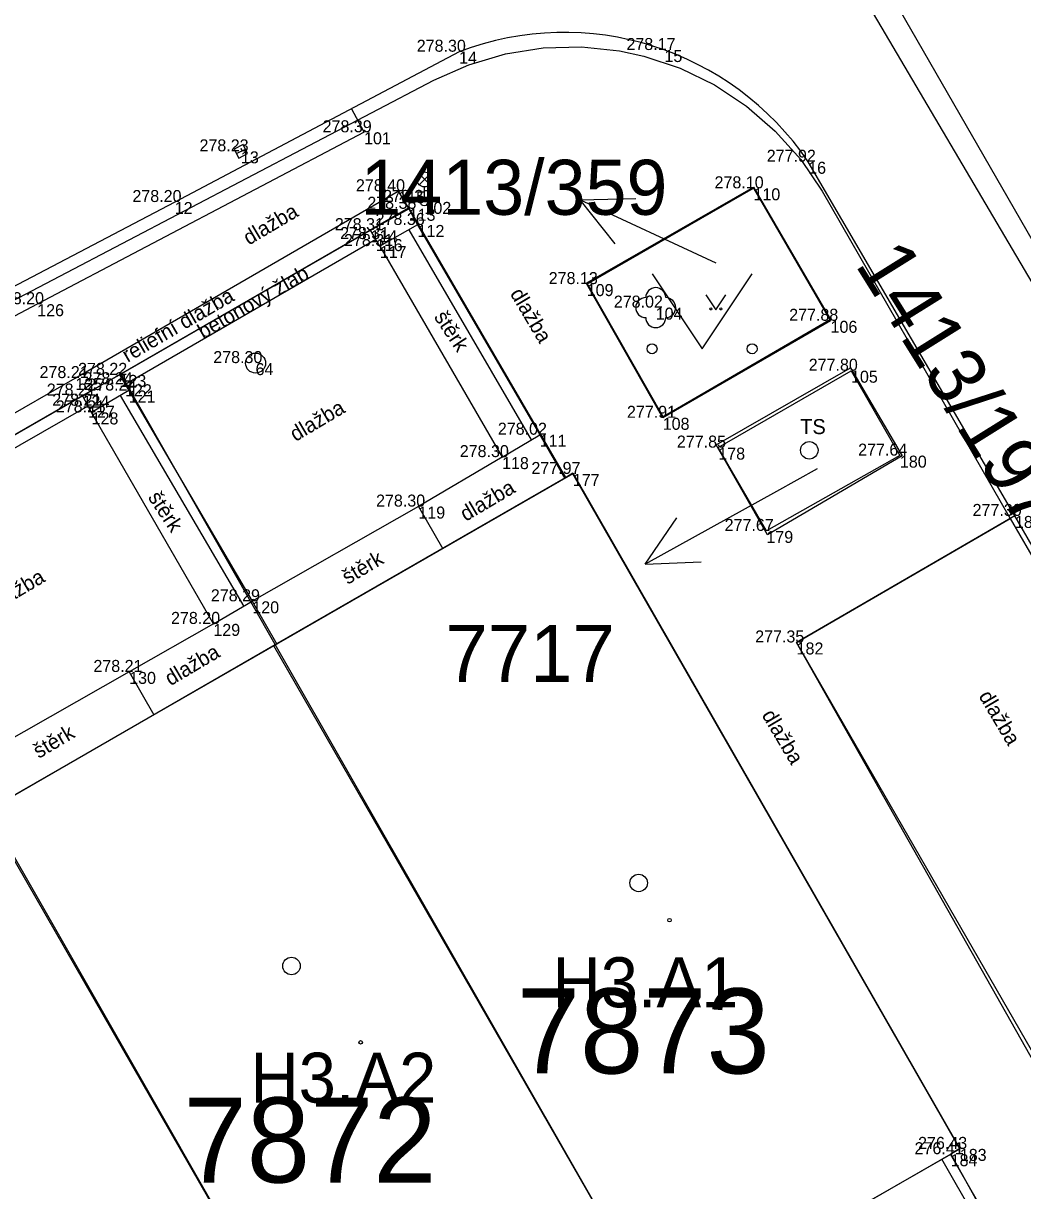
# Model space of a CAD drawing. Extents: x -771260 to -770828, y -1053564 to -1052811.
# Drawn here: x -770977.39 to -770957.41, y -1053157.87 to -1053134.53 of the extents above; entities that cross this region are included whole.
import ezdxf

# ---------------------------------------------------------------- set-up
doc = ezdxf.new("R2010")
doc.units = 0
for name, color, linetype in [('25_10_2019_asfalt', 7, 'Continuous'), ('25_10_2019_bet_zlab', 7, 'Continuous'), ('25_10_2019_budova', 7, 'Continuous'), ('25_10_2019_dlazba', 7, 'Continuous'), ('25_10_2019_lampa', 7, 'Continuous'), ('25_10_2019_operna_stena', 7, 'Continuous'), ('25_10_2019_popis_objektu', 7, 'Continuous'), ('25_10_2019_popis_povrchu', 7, 'Continuous'), ('25_10_2019_priska', 7, 'Continuous'), ('25_10_2019_reliefni_dlazba', 7, 'Continuous'), ('25_10_2019_sachta', 7, 'Continuous'), ('25_10_2019_strom', 7, 'Continuous'), ('25_10_2019_TS', 7, 'Continuous'), ('25_10_2019_vpust', 7, 'Continuous'), ('25_10_2019_zamereny_bod', 7, 'Continuous'), ('25_10_2019_zamereny_bod_cislo', 7, 'Continuous'), ('25_10_2019_zamereny_bod_vyska', 7, 'Continuous'), ('25_10_2019_znacka_budovy', 7, 'Continuous'), ('25_10_2019_znacka_zelen', 7, 'Continuous'), ('Default', 7, 'Continuous'), ('DKM_Hranice parcel', 7, 'Continuous'), ('DKM_Parcelní čísla', 7, 'Continuous'), ('DKM_Pop  PČ popisy', 7, 'Continuous'), ('DKM_Vnitřní kresba', 7, 'Continuous'), ('DKM_Značky budov', 7, 'Continuous'), ('DKM_Značky kultur', 7, 'Continuous')]:
    doc.layers.add(name, color=color, linetype=linetype)

# ---------------------------------------------------------------- blocks, each defined once
blk = doc.blocks.new('6.200')
at = {"layer": '25_10_2019_sachta'}
blk.add_circle((0, 0), 10, dxfattribs=at)
blk = doc.blocks.new('6.301')
at = {"layer": '25_10_2019_vpust'}
blk.add_line((-5, 0), (5, 0), dxfattribs=at)
blk.add_lwpolyline([(-5, -5), (5, -5), (5, 5), (-5, 5)], close=True, dxfattribs=at)
blk = doc.blocks.new('6.560')
at = {"layer": '25_10_2019_lampa'}
for p, q in [((-5.3, 17.2), (5.3, 27.8)), ((5.4, 17.3), (-5.1, 27.9)), ((0, 4), (0, 15))]:
    blk.add_line(p, q, dxfattribs=at)
for centre, radius in [((0, 22.5), 7.5), ((0, 0), 4), ((0, 0), 4)]:
    blk.add_circle(centre, radius, dxfattribs=at)
blk = doc.blocks.new('3.130')
at = {"layer": '25_10_2019_strom'}
blk.add_circle((0, 0), 0.01, dxfattribs=at)
for centre, start, end in [((0, 10), 0, 180), ((-10, 0), 90, 270), ((10, 0), 270, 90), ((0, -10), 180, 360)]:
    blk.add_arc(centre, 10, start, end, dxfattribs=at)
blk = doc.blocks.new('4.020')
at = {"layer": '25_10_2019_znacka_budovy'}
blk.add_circle((0, 0), 1.75, dxfattribs=at)
blk = doc.blocks.new('3.140')
at = {"layer": '25_10_2019_znacka_zelen'}
blk.add_lwpolyline([(-10, 15), (0, 0), (10, 15)], dxfattribs=at)
for centre in [(-5, 1), (-5, 1), (5, 1), (5, 1)]:
    blk.add_circle(centre, 1, dxfattribs=at)
blk = doc.blocks.new('POINT_DISPLAY')
at = {"layer": 'Default'}
blk.add_line((0, 0), (0, 0), dxfattribs=at)

msp = doc.modelspace()

# ---------------------------------------------------------------- linework, layer by layer
at = {"layer": '25_10_2019_asfalt'}
for p, q in [((-770968.677, -1053135.099), (-770974.36, -1053138.104)), ((-770974.36, -1053138.104), (-770989.396, -1053145.991))]:
    msp.add_line(p, q, dxfattribs=at)
msp.add_lwpolyline([(-770950.794, -1053156.108), (-770957.566, -1053144.381), (-770961.698, -1053137.299)], dxfattribs=at)
msp.add_arc((-770966.579, -1053140.612), 5.899, 34.1706, 110.8365, dxfattribs=at)
at = {"layer": '25_10_2019_bet_zlab'}
for p, q in [((-770975.353, -1053141.748), (-770970.34, -1053138.845)), ((-770981.112, -1053145.059), (-770976.093, -1053142.177))]:
    msp.add_line(p, q, dxfattribs=at)
at = {"layer": '25_10_2019_budova'}
for p, q in [((-770966.403, -1053143.542), (-770989.826, -1053157.012)), ((-770958.667, -1053157.037), (-770966.403, -1053143.542)), ((-770964.626, -1053160.457), (-770972.378, -1053146.978)), ((-770970.382, -1053163.761), (-770978.132, -1053150.287)), ((-770982.073, -1053170.471), (-770958.667, -1053157.037))]:
    msp.add_line(p, q, dxfattribs=at)
at = {"layer": '25_10_2019_dlazba'}
for p, q in [((-770966.124, -1053139.744), (-770962.792, -1053137.83)), ((-770962.792, -1053137.83), (-770961.251, -1053140.478)), ((-770970.26, -1053138.984), (-770967.817, -1053143.204)), ((-770964.605, -1053142.418), (-770966.124, -1053139.744)), ((-770961.251, -1053140.478), (-770964.605, -1053142.418)), ((-770973.587, -1053146.539), (-770976.021, -1053142.311)), ((-770967.817, -1053143.205), (-770967.064, -1053142.757)), ((-770967.063, -1053142.757), (-770966.56, -1053143.632)), ((-770967.817, -1053143.204), (-770969.49, -1053144.194)), ((-770969.49, -1053144.194), (-770972.809, -1053146.088)), ((-770969.49, -1053144.194), (-770969.004, -1053145.037)), ((-770957.566, -1053144.38), (-770961.93, -1053146.911)), ((-770973.588, -1053146.54), (-770972.809, -1053146.088)), ((-770972.809, -1053146.088), (-770972.317, -1053146.943)), ((-770973.587, -1053146.539), (-770975.27, -1053147.499)), ((-770961.93, -1053146.911), (-770951.758, -1053164.599)), ((-770975.27, -1053147.499), (-770978.603, -1053149.395)), ((-770975.27, -1053147.499), (-770974.777, -1053148.357))]:
    msp.add_line(p, q, dxfattribs=at)
at = {"layer": '25_10_2019_operna_stena'}
for p, q in [((-770969.678, -1053138.663), (-770967.235, -1053142.859)), ((-770969.505, -1053138.562), (-770967.063, -1053142.757)), ((-770975.279, -1053141.872), (-770972.809, -1053146.088)), ((-770975.451, -1053141.973), (-770972.982, -1053146.189)), ((-770950.862, -1053171.465), (-770959.025, -1053157.243)), ((-770950.589, -1053171.538), (-770958.851, -1053157.143))]:
    msp.add_line(p, q, dxfattribs=at)
at = {"layer": '25_10_2019_priska'}
for p, q in [((-770970.444, -1053138.666), (-770969.682, -1053138.24)), ((-770969.682, -1053138.24), (-770969.505, -1053138.562)), ((-770970.26, -1053138.984), (-770970.444, -1053138.666)), ((-770969.505, -1053138.562), (-770970.26, -1053138.984)), ((-770976.202, -1053141.973), (-770975.464, -1053141.56)), ((-770975.464, -1053141.56), (-770975.279, -1053141.872)), ((-770975.279, -1053141.872), (-770976.021, -1053142.311)), ((-770976.021, -1053142.311), (-770976.202, -1053141.973))]:
    msp.add_line(p, q, dxfattribs=at)
at = {"layer": '25_10_2019_reliefni_dlazba'}
for p, q in [((-770970.575, -1053136.71), (-770970.826, -1053136.235)), ((-770970.575, -1053136.71), (-770977.108, -1053140.146)), ((-770976.347, -1053141.623), (-770969.891, -1053137.889)), ((-770969.892, -1053137.889), (-770969.683, -1053138.24)), ((-770975.464, -1053141.56), (-770970.444, -1053138.666)), ((-770977.108, -1053140.146), (-770984.629, -1053144.089)), ((-770982.299, -1053145.033), (-770976.347, -1053141.623)), ((-770981.226, -1053144.868), (-770976.202, -1053141.973))]:
    msp.add_line(p, q, dxfattribs=at)
at = {"layer": '25_10_2019_TS'}
for p, q in [((-770963.495, -1053143.013), (-770960.841, -1053141.477)), ((-770960.841, -1053141.477), (-770959.865, -1053143.175)), ((-770962.534, -1053144.681), (-770963.495, -1053143.013)), ((-770959.865, -1053143.175), (-770962.534, -1053144.681))]:
    msp.add_line(p, q, dxfattribs=at)
at = {"layer": 'DKM_Hranice parcel'}
for p, q in [((-770987.55, -1053145.29), (-770969.18, -1053135.67)), ((-770961.42, -1053137.89), (-770957.66, -1053144.43)), ((-770981.19, -1053144.85), (-770975.44, -1053141.54)), ((-770957.66, -1053144.43), (-770947.48, -1053162.13))]:
    msp.add_line(p, q, dxfattribs=at)
for points in [[(-770952.67, -1053147.43), (-770965.1, -1053126.35), (-770957.38, -1053122.32)], [(-770957.38, -1053122.32), (-770957.28, -1053122.49), (-770964.48, -1053126.26), (-770952.38, -1053147.28)], [(-770969.18, -1053135.67), (-770968.482, -1053135.359), (-770967.749, -1053135.142), (-770966.994, -1053135.023), (-770966.23, -1053135.003), (-770965.47, -1053135.083), (-770964.983, -1053135.189), (-770964.258, -1053135.43), (-770963.57, -1053135.764), (-770962.933, -1053136.185), (-770962.355, -1053136.685), (-770961.848, -1053137.257), (-770961.42, -1053137.89)], [(-770961.25, -1053140.45), (-770964.6, -1053142.4), (-770966.12, -1053139.72), (-770962.79, -1053137.81), (-770961.25, -1053140.45)], [(-770975.44, -1053141.54), (-770969.69, -1053138.22), (-770966.55, -1053143.61), (-770966.4, -1053143.52), (-770958.67, -1053157.03), (-770958.85, -1053157.14), (-770957.67, -1053159.26)], [(-770963.54, -1053142.96), (-770960.85, -1053141.42), (-770959.82, -1053143.18), (-770962.51, -1053144.76), (-770963.54, -1053142.96)], [(-770963.43, -1053162.56), (-770964.63, -1053160.46), (-770972.35, -1053146.95), (-770975.44, -1053141.54)], [(-770951.76, -1053164.59), (-770951.89, -1053164.66), (-770961.93, -1053146.91), (-770957.66, -1053144.43)], [(-770969.19, -1053165.87), (-770970.39, -1053163.77), (-770978.1, -1053150.27), (-770981.19, -1053144.85)]]:
    msp.add_lwpolyline(points, dxfattribs=at)
at = {"layer": 'DKM_Pop  PČ popisy'}
for p, q in [((-770966.26, -1053138.062), (-770965.141, -1053138.031)), ((-770963.54, -1053139.33), (-770966.26, -1053138.062)), ((-770966.26, -1053138.062), (-770965.564, -1053138.939)), ((-770961.52, -1053143.44), (-770962.33, -1053143.89)), ((-770962.33, -1053143.89), (-770964.955, -1053145.345)), ((-770964.955, -1053145.345), (-770964.322, -1053144.421)), ((-770964.955, -1053145.345), (-770963.836, -1053145.297))]:
    msp.add_line(p, q, dxfattribs=at)
at = {"layer": 'DKM_Vnitřní kresba'}
for p, q in [((-770972.35, -1053146.95), (-770966.55, -1053143.61)), ((-770978.1, -1053150.27), (-770972.35, -1053146.95)), ((-770964.63, -1053160.46), (-770958.85, -1053157.14))]:
    msp.add_line(p, q, dxfattribs=at)
at = {"layer": 'DKM_Značky budov'}
for centre in [(-770961.677, -1053143.069), (-770965.087, -1053151.719), (-770972.027, -1053153.379)]:
    msp.add_circle(centre, 0.175, dxfattribs=at)
at = {"layer": 'DKM_Značky kultur'}
msp.add_lwpolyline([(-770964.82, -1053139.539), (-770963.82, -1053141.04), (-770962.82, -1053139.539)], dxfattribs=at)
for centre in [(-770964.82, -1053141.039), (-770962.82, -1053141.039)]:
    msp.add_circle(centre, 0.1, dxfattribs=at)

# ---------------------------------------------------------------- block references
at = {"layer": '25_10_2019_lampa', "xscale": 0.020000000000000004, "yscale": 0.020000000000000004}
msp.add_blockref('6.560', (-770969.368, -1053138.102), dxfattribs=at)
at = {"layer": '25_10_2019_sachta', "xscale": 0.020000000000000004, "yscale": 0.020000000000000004}
msp.add_blockref('6.200', (-770972.744, -1053141.325), dxfattribs=at)
at = {"layer": '25_10_2019_strom', "xscale": 0.020000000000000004, "yscale": 0.020000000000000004}
msp.add_blockref('3.130', (-770964.746, -1053140.216), dxfattribs=at)
at = {"layer": '25_10_2019_vpust', "xscale": 0.020000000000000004, "yscale": 0.020000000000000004, "rotation": 27.01904943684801}
msp.add_blockref('6.301', (-770973.037, -1053137.091), dxfattribs=at)
at = {"layer": '25_10_2019_zamereny_bod', "xscale": 0.1, "yscale": 0.10000000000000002}
for p in [(-770968.677, -1053135.099), (-770964.572, -1053135.065), (-770970.576, -1053136.71), (-770973.037, -1053137.091), (-770961.698, -1053137.299), (-770969.892, -1053137.889), (-770962.792, -1053137.83), (-770974.36, -1053138.104), (-770969.368, -1053138.102), (-770969.683, -1053138.24), (-770970.445, -1053138.667), (-770969.506, -1053138.563), (-770970.34, -1053138.845), (-770970.261, -1053138.985), (-770966.125, -1053139.745), (-770977.109, -1053140.147), (-770964.746, -1053140.216), (-770961.251, -1053140.479), (-770972.744, -1053141.325), (-770976.347, -1053141.624), (-770975.464, -1053141.56), (-770960.842, -1053141.477), (-770975.353, -1053141.748), (-770975.279, -1053141.873), (-770976.203, -1053141.974), (-770976.093, -1053142.177), (-770976.022, -1053142.311), (-770964.606, -1053142.419), (-770967.064, -1053142.757), (-770963.495, -1053143.014), (-770967.817, -1053143.205), (-770959.865, -1053143.175), (-770966.403, -1053143.542), (-770969.49, -1053144.194), (-770957.566, -1053144.381), (-770962.534, -1053144.681), (-770972.809, -1053146.088), (-770973.588, -1053146.54), (-770961.93, -1053146.911), (-770975.271, -1053147.5), (-770958.667, -1053157.037), (-770958.851, -1053157.143)]:
    msp.add_blockref('POINT_DISPLAY', p, dxfattribs=at)
at = {"layer": '25_10_2019_znacka_budovy', "xscale": 0.020000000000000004, "yscale": 0.020000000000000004}
for p in [(-770964.471, -1053152.465), (-770970.644, -1053154.907)]:
    msp.add_blockref('4.020', p, dxfattribs=at)
at = {"layer": '25_10_2019_znacka_zelen', "xscale": 0.020000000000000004, "yscale": 0.020000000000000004}
msp.add_blockref('3.140', (-770963.542, -1053140.263), dxfattribs=at)

# ---------------------------------------------------------------- texts
at = {"layer": '25_10_2019_popis_objektu'}
for s, height, p in [('TS', 0.3, (-770961.859, -1053142.745)), ('H3.A1', 1, (-770966.811, -1053154.206)), ('H3.A2', 1, (-770972.848, -1053156.113))]:
    msp.add_text(s, height=height, dxfattribs=at).set_placement(p)
at = {"layer": '25_10_2019_popis_povrchu'}
for s, rotation, p in [('dlažba', 30.687, (-770972.879, -1053138.977)), ('betonový žlab', 29.906, (-770973.793, -1053140.851)), ('dlažba', 300.687, (-770967.667, -1053139.935)), ('reliefní dlažba', 30.2088, (-770975.302, -1053141.32)), ('štěrk', 303.4117, (-770969.188, -1053140.402)), ('dlažba', 30.687, (-770971.946, -1053142.903)), ('dlažba', 30.687, (-770968.544, -1053144.5)), ('štěrk', 303.4117, (-770974.906, -1053144.009)), ('štěrk', 30.687, (-770970.905, -1053145.761)), ('dlažba', 30.687, (-770977.944, -1053146.286)), ('dlažba', 30.687, (-770974.446, -1053147.788)), ('dlažba', 300.687, (-770958.3, -1053147.981)), ('dlažba', 300.687, (-770962.635, -1053148.362)), ('štěrk', 30.687, (-770977.078, -1053149.24))]:
    msp.add_text(s, height=0.3, rotation=rotation, dxfattribs=at).set_placement(p)
at = {"layer": '25_10_2019_zamereny_bod_cislo'}
for s, p in [('14', (-770968.677, -1053135.339)), ('15', (-770964.572, -1053135.305)), ('101', (-770970.576, -1053136.95)), ('13', (-770973.037, -1053137.331)), ('16', (-770961.698, -1053137.539)), ('115', (-770969.892, -1053138.129)), ('110', (-770962.792, -1053138.07)), ('12', (-770974.36, -1053138.344)), ('102', (-770969.368, -1053138.342)), ('113', (-770969.683, -1053138.48)), ('114', (-770970.445, -1053138.907)), ('112', (-770969.506, -1053138.803)), ('116', (-770970.34, -1053139.085)), ('117', (-770970.261, -1053139.225)), ('109', (-770966.125, -1053139.985)), ('126', (-770977.109, -1053140.387)), ('104', (-770964.746, -1053140.456)), ('106', (-770961.251, -1053140.719)), ('64', (-770972.744, -1053141.565)), ('105', (-770960.842, -1053141.717)), ('125', (-770976.347, -1053141.864)), ('123', (-770975.464, -1053141.8)), ('122', (-770975.353, -1053141.988)), ('121', (-770975.279, -1053142.113)), ('124', (-770976.203, -1053142.214)), ('127', (-770976.093, -1053142.417)), ('128', (-770976.022, -1053142.551)), ('108', (-770964.606, -1053142.659)), ('111', (-770967.064, -1053142.997)), ('178', (-770963.495, -1053143.254)), ('118', (-770967.817, -1053143.445)), ('180', (-770959.865, -1053143.415)), ('177', (-770966.403, -1053143.782)), ('119', (-770969.49, -1053144.434)), ('181', (-770957.566, -1053144.621)), ('179', (-770962.534, -1053144.921)), ('120', (-770972.809, -1053146.328)), ('129', (-770973.588, -1053146.78)), ('182', (-770961.93, -1053147.151)), ('130', (-770975.271, -1053147.74)), ('183', (-770958.667, -1053157.277)), ('184', (-770958.851, -1053157.383))]:
    msp.add_text(s, height=0.24, dxfattribs=at).set_placement(p)
at = {"layer": '25_10_2019_zamereny_bod_vyska'}
for s, p in [('278.30 ', (-770969.523, -1053135.099)), ('278.17 ', (-770965.331, -1053135.065)), ('278.39 ', (-770971.405, -1053136.71)), ('278.23 ', (-770973.865, -1053137.091)), ('277.92 ', (-770962.527, -1053137.299)), ('278.40 ', (-770970.738, -1053137.889)), ('278.10 ', (-770963.57, -1053137.83)), ('278.20 ', (-770975.206, -1053138.104)), ('278.37 ', (-770970.195, -1053138.102)), ('278.38 ', (-770970.511, -1053138.24)), ('278.31 ', (-770971.16, -1053138.667)), ('278.36 ', (-770970.345, -1053138.563)), ('278.31 ', (-770971.055, -1053138.845)), ('278.31 ', (-770970.976, -1053138.985)), ('278.13 ', (-770966.885, -1053139.745)), ('278.20 ', (-770977.955, -1053140.147)), ('278.02 ', (-770965.584, -1053140.216)), ('277.88 ', (-770962.079, -1053140.479)), ('278.30 ', (-770973.59, -1053141.325)), ('277.80 ', (-770961.688, -1053141.477)), ('278.21 ', (-770977.062, -1053141.624)), ('278.22 ', (-770976.292, -1053141.56)), ('278.24 ', (-770976.181, -1053141.748)), ('278.24 ', (-770976.107, -1053141.873)), ('278.21 ', (-770976.918, -1053141.974)), ('278.21 ', (-770976.808, -1053142.177)), ('278.21 ', (-770976.737, -1053142.311)), ('277.91 ', (-770965.321, -1053142.419)), ('278.02 ', (-770967.902, -1053142.757)), ('277.85 ', (-770964.323, -1053143.014)), ('278.30 ', (-770968.663, -1053143.205)), ('277.64 ', (-770960.7, -1053143.175)), ('277.97 ', (-770967.231, -1053143.542)), ('278.30 ', (-770970.336, -1053144.194)), ('277.30 ', (-770958.412, -1053144.381)), ('277.67 ', (-770963.368, -1053144.681)), ('278.29 ', (-770973.638, -1053146.088)), ('278.20 ', (-770974.434, -1053146.54)), ('277.35 ', (-770962.758, -1053146.911)), ('278.21 ', (-770975.986, -1053147.5)), ('276.43 ', (-770959.502, -1053157.037)), ('276.41 ', (-770959.572, -1053157.143))]:
    msp.add_text(s, height=0.24, dxfattribs=at).set_placement(p)
at = {"layer": 'DKM_Parcelní čísla'}
for s, height, p in [('1413/359', 1.1, (-770970.648, -1053138.36)), ('7717', 1.139, (-770968.952, -1053147.699)), ('7873', 1.7, (-770967.524, -1053155.529)), ('7872', 1.7, (-770974.184, -1053157.71))]:
    msp.add_text(s, height=height, dxfattribs=at).set_placement(p)
msp.add_text('1413/197', height=1.139, rotation=302, dxfattribs=at).set_placement((-770960.775, -1053139.351))

doc.saveas('drawing.dxf')
